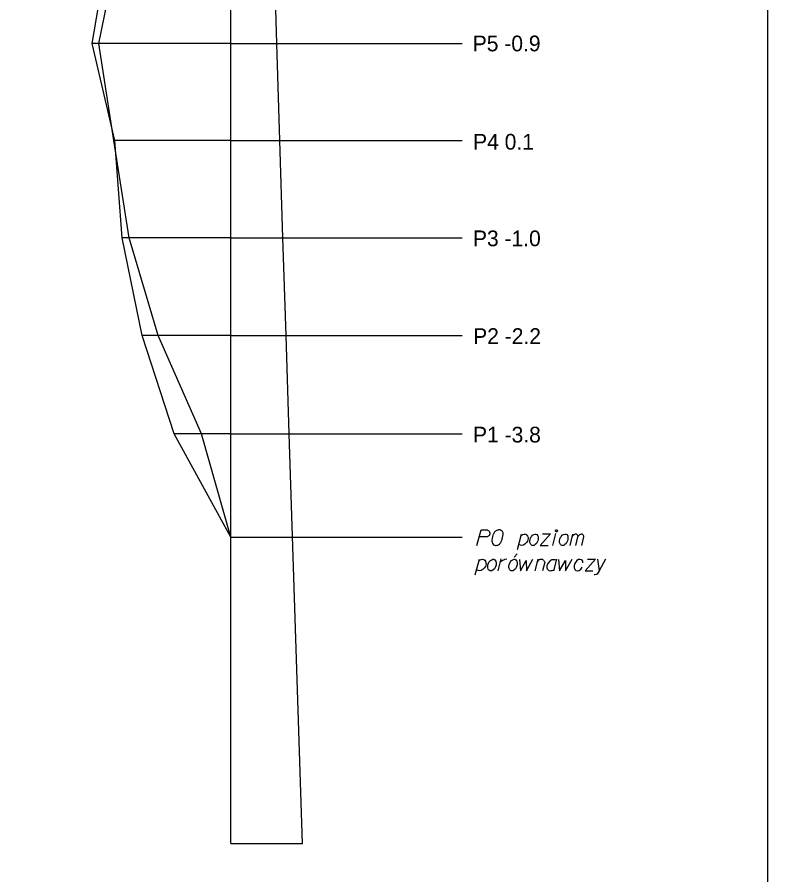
# Model space of a CAD drawing. Extents: x 138 to 6653, y -177 to 1520.
# Drawn here: x 356.39 to 366.89, y -57.33 to -45.34 of the extents above; entities that cross this region are included whole.
import ezdxf

# ---------------------------------------------------------------- set-up
doc = ezdxf.new("R2010")
doc.units = 0
for name, color, linetype in [('15 listopad 2008', 7, 'Continuous'), ('Ramka do drukowania', 7, 'Continuous'), ('Standart wykresów', 7, 'Continuous'), ('Wykresy 4 maj 2008', 7, 'Continuous')]:
    doc.layers.add(name, color=color, linetype=linetype)

msp = doc.modelspace()

# ---------------------------------------------------------------- linework, layer by layer
at = {"layer": '15 listopad 2008'}
msp.add_lwpolyline([(359.38, -52.61), (358.59, -51.164), (358.14, -49.788), (357.86, -48.421), (357.76, -47.063), (357.44, -45.704), (357.68, -44.313), (357.91, -42.911), (357.87, -41.918), (357.72, -40.937), (357.86, -40.478), (357.24, -39.961), (356.86, -39.493), (355.81, -38.925), (355.35, -38.4), (354.84, -38.212), (351.75, -37.514), (349.95, -37.151), (348.15, -36.895)], dxfattribs=at)
at = {"layer": 'Ramka do drukowania'}
msp.add_line((366.893, -63.621), (366.893, -33.921), dxfattribs=at)
at = {"layer": 'Standart wykresów'}
for p, q in [((359.38, -56.895), (359.38, -36.811)), ((360.027, -45.704), (359.982, -44.313)), ((359.38, -45.704), (362.617, -45.704)), ((360.069, -47.063), (360.027, -45.704)), ((359.38, -47.063), (362.617, -47.063)), ((360.111, -48.421), (360.069, -47.063)), ((359.38, -48.421), (362.617, -48.421)), ((360.154, -49.788), (360.111, -48.421)), ((359.38, -49.788), (362.617, -49.788)), ((360.199, -51.164), (360.154, -49.788)), ((359.38, -51.164), (358.59, -51.164)), ((359.38, -51.164), (362.617, -51.164)), ((360.386, -56.895), (360.199, -51.164)), ((359.38, -52.61), (362.617, -52.61)), ((359.38, -56.895), (360.386, -56.895))]:
    msp.add_line(p, q, dxfattribs=at)
for points in [[(362.823, -52.725), (362.882, -52.505), (362.956, -52.505), (362.967, -52.507), (362.972, -52.509), (362.982, -52.514), (362.989, -52.519), (362.995, -52.526), (363, -52.535), (363.003, -52.547), (363.005, -52.557), (363.003, -52.566), (363.001, -52.573), (362.998, -52.58), (362.995, -52.585), (362.989, -52.592), (362.982, -52.597), (362.977, -52.6), (362.969, -52.604), (362.96, -52.606), (362.856, -52.606)], [(363.138, -52.505), (363.135, -52.505), (363.124, -52.507), (363.117, -52.509), (363.112, -52.51), (363.104, -52.514), (363.093, -52.519), (363.085, -52.524), (363.076, -52.531), (363.071, -52.538), (363.066, -52.547), (363.06, -52.555), (363.055, -52.566), (363.052, -52.573), (363.048, -52.583), (363.043, -52.6), (363.038, -52.626), (363.034, -52.647), (363.034, -52.666), (363.036, -52.68), (363.043, -52.696), (363.048, -52.704), (363.057, -52.715), (363.067, -52.722), (363.072, -52.723), (363.083, -52.725), (363.092, -52.725), (363.105, -52.723), (363.117, -52.72), (363.126, -52.715), (363.138, -52.706), (363.143, -52.701), (363.15, -52.694), (363.156, -52.687), (363.159, -52.682), (363.163, -52.673), (363.164, -52.67), (363.168, -52.661), (363.171, -52.651), (363.175, -52.64), (363.176, -52.633), (363.178, -52.628), (363.18, -52.621), (363.183, -52.606), (363.185, -52.597), (363.187, -52.588), (363.189, -52.576), (363.19, -52.56), (363.19, -52.555), (363.189, -52.548), (363.187, -52.541), (363.182, -52.531), (363.176, -52.524), (363.171, -52.519), (363.164, -52.514), (363.157, -52.51), (363.152, -52.509), (363.147, -52.507), (363.138, -52.505)], [(363.932, -52.505), (363.94, -52.505), (363.945, -52.509), (363.951, -52.515), (363.951, -52.524), (363.945, -52.531), (363.94, -52.535), (363.932, -52.535), (363.926, -52.531), (363.921, -52.524), (363.921, -52.515), (363.926, -52.509), (363.932, -52.505)], [(363.389, -52.782), (363.448, -52.566)], [(363.443, -52.585), (363.46, -52.571), (363.486, -52.566), (363.507, -52.569), (363.521, -52.58), (363.531, -52.593), (363.538, -52.612), (363.54, -52.63), (363.537, -52.645), (363.531, -52.664), (363.518, -52.685), (363.5, -52.704), (363.474, -52.722), (363.452, -52.725), (363.431, -52.723), (363.408, -52.711)], [(363.637, -52.566), (363.649, -52.566), (363.663, -52.573), (363.677, -52.592), (363.679, -52.6), (363.68, -52.609), (363.68, -52.616), (363.68, -52.642), (363.675, -52.659), (363.667, -52.68), (363.656, -52.697), (363.639, -52.713), (363.623, -52.725), (363.597, -52.725), (363.587, -52.722), (363.576, -52.713), (363.571, -52.704), (363.564, -52.683), (363.564, -52.652), (363.568, -52.642), (363.575, -52.619), (363.582, -52.607), (363.585, -52.6), (363.602, -52.581), (363.62, -52.571), (363.637, -52.566)], [(363.741, -52.562), (363.854, -52.562), (363.71, -52.725), (363.821, -52.725)], [(363.883, -52.725), (363.928, -52.557)], [(364.053, -52.566), (364.065, -52.566), (364.079, -52.573), (364.093, -52.592), (364.094, -52.6), (364.096, -52.609), (364.096, -52.616), (364.096, -52.642), (364.091, -52.659), (364.082, -52.68), (364.072, -52.697), (364.055, -52.713), (364.039, -52.725), (364.013, -52.725), (364.003, -52.722), (363.992, -52.713), (363.987, -52.704), (363.98, -52.683), (363.98, -52.652), (363.984, -52.642), (363.99, -52.619), (363.997, -52.607), (364.001, -52.6), (364.018, -52.581), (364.036, -52.571), (364.053, -52.566)], [(364.126, -52.725), (364.165, -52.567)], [(364.155, -52.609), (364.164, -52.59), (364.172, -52.58), (364.183, -52.573), (364.193, -52.567), (364.2, -52.564), (364.21, -52.564), (364.214, -52.566), (364.221, -52.573), (364.228, -52.581), (364.233, -52.597), (364.235, -52.606), (364.243, -52.59), (364.254, -52.58), (364.264, -52.573), (364.275, -52.567), (364.283, -52.564), (364.292, -52.564), (364.299, -52.566), (364.304, -52.573), (364.309, -52.581), (364.314, -52.597), (364.316, -52.606), (364.287, -52.725)], [(364.205, -52.725), (364.235, -52.606)], [(363.387, -52.843), (363.344, -52.891)], [(362.8, -53.135), (362.859, -52.919)], [(362.854, -52.938), (362.871, -52.924), (362.897, -52.919), (362.918, -52.922), (362.932, -52.933), (362.942, -52.947), (362.949, -52.966), (362.951, -52.983), (362.947, -52.999), (362.942, -53.018), (362.928, -53.038), (362.911, -53.057), (362.885, -53.075), (362.862, -53.078), (362.842, -53.077), (362.819, -53.064)], [(363.048, -52.919), (363.06, -52.919), (363.074, -52.926), (363.088, -52.945), (363.089, -52.954), (363.091, -52.962), (363.091, -52.969), (363.091, -52.995), (363.086, -53.012), (363.077, -53.033), (363.067, -53.051), (363.049, -53.066), (363.034, -53.078), (363.008, -53.078), (362.998, -53.075), (362.987, -53.066), (362.982, -53.057), (362.975, -53.037), (362.975, -53.006), (362.978, -52.995), (362.985, -52.973), (362.992, -52.96), (362.996, -52.954), (363.013, -52.934), (363.03, -52.924), (363.048, -52.919)], [(363.12, -53.078), (363.164, -52.914)], [(363.153, -52.954), (363.162, -52.947), (363.181, -52.933), (363.202, -52.924), (363.217, -52.919), (363.242, -52.914)], [(363.344, -52.919), (363.356, -52.919), (363.37, -52.926), (363.384, -52.945), (363.385, -52.954), (363.387, -52.962), (363.387, -52.969), (363.387, -52.995), (363.382, -53.012), (363.373, -53.033), (363.363, -53.051), (363.346, -53.066), (363.33, -53.078), (363.304, -53.078), (363.294, -53.075), (363.283, -53.066), (363.278, -53.057), (363.271, -53.037), (363.271, -53.006), (363.275, -52.995), (363.282, -52.973), (363.288, -52.96), (363.292, -52.954), (363.309, -52.934), (363.327, -52.924), (363.344, -52.919)], [(363.417, -52.921), (363.431, -53.078), (363.514, -52.934), (363.515, -53.078), (363.607, -52.917)], [(363.637, -53.078), (363.68, -52.919)], [(363.67, -52.957), (363.675, -52.948), (363.682, -52.938), (363.687, -52.933), (363.694, -52.926), (363.701, -52.922), (363.709, -52.919), (363.718, -52.917), (363.725, -52.917), (363.734, -52.919), (363.741, -52.922), (363.748, -52.926), (363.754, -52.931), (363.761, -52.938), (363.765, -52.943), (363.768, -52.95), (363.772, -52.959), (363.741, -53.078)], [(363.931, -52.933), (363.919, -52.924), (363.89, -52.924), (363.872, -52.928), (363.841, -52.945), (363.815, -52.976), (363.803, -53.009), (363.801, -53.026), (363.803, -53.04), (363.808, -53.052), (363.819, -53.066), (363.831, -53.075), (363.85, -53.078), (363.864, -53.077), (363.877, -53.075), (363.897, -53.064)], [(363.935, -52.919), (363.893, -53.078)], [(363.964, -52.921), (363.978, -53.078), (364.061, -52.934), (364.063, -53.078), (364.155, -52.917)], [(364.307, -52.966), (364.305, -52.945), (364.297, -52.931), (364.286, -52.924), (364.265, -52.921), (364.246, -52.921), (364.222, -52.936), (364.203, -52.962), (364.189, -52.988), (364.184, -53.007), (364.184, -53.037), (364.186, -53.047), (364.193, -53.061), (364.208, -53.075), (364.226, -53.078), (364.245, -53.077), (364.255, -53.073), (364.278, -53.057), (364.295, -53.028)], [(364.368, -52.915), (364.48, -52.915), (364.336, -53.078), (364.447, -53.078)], [(364.621, -52.917), (364.532, -53.078), (364.504, -53.125), (364.498, -53.129), (364.489, -53.132), (364.472, -53.135), (364.465, -53.135)], [(364.51, -52.919), (364.532, -53.078)]]:
    msp.add_lwpolyline(points, dxfattribs=at)
at = {"layer": 'Wykresy 4 maj 2008'}
for p, q in [((359.38, -45.704), (357.44, -45.704)), ((359.38, -47.063), (357.746, -47.063)), ((359.38, -48.421), (357.86, -48.421)), ((359.38, -49.788), (358.14, -49.788))]:
    msp.add_line(p, q, dxfattribs=at)
msp.add_lwpolyline([(359.38, -52.61), (358.973, -51.164), (358.363, -49.788), (357.958, -48.421), (357.746, -47.063), (357.533, -45.704), (357.821, -44.313), (357.999, -42.911), (357.706, -41.918), (357.599, -40.937), (357.507, -40.478), (357.011, -39.961), (356.618, -39.493), (355.623, -38.925), (355.157, -38.4), (354.843, -38.212), (351.8, -37.514), (350.041, -37.151), (348.244, -36.895)], dxfattribs=at)

# ---------------------------------------------------------------- texts
for s, p in [('P5 -0.9', (362.765, -45.814)), ('P4 0.1', (362.77, -47.189)), ('P3 -1.0', (362.768, -48.54)), ('P2 -2.2', (362.771, -49.907)), ('P1 -3.8', (362.769, -51.285))]:
    msp.add_text(s, height=0.22, dxfattribs=at).set_placement(p)

doc.saveas('drawing.dxf')
